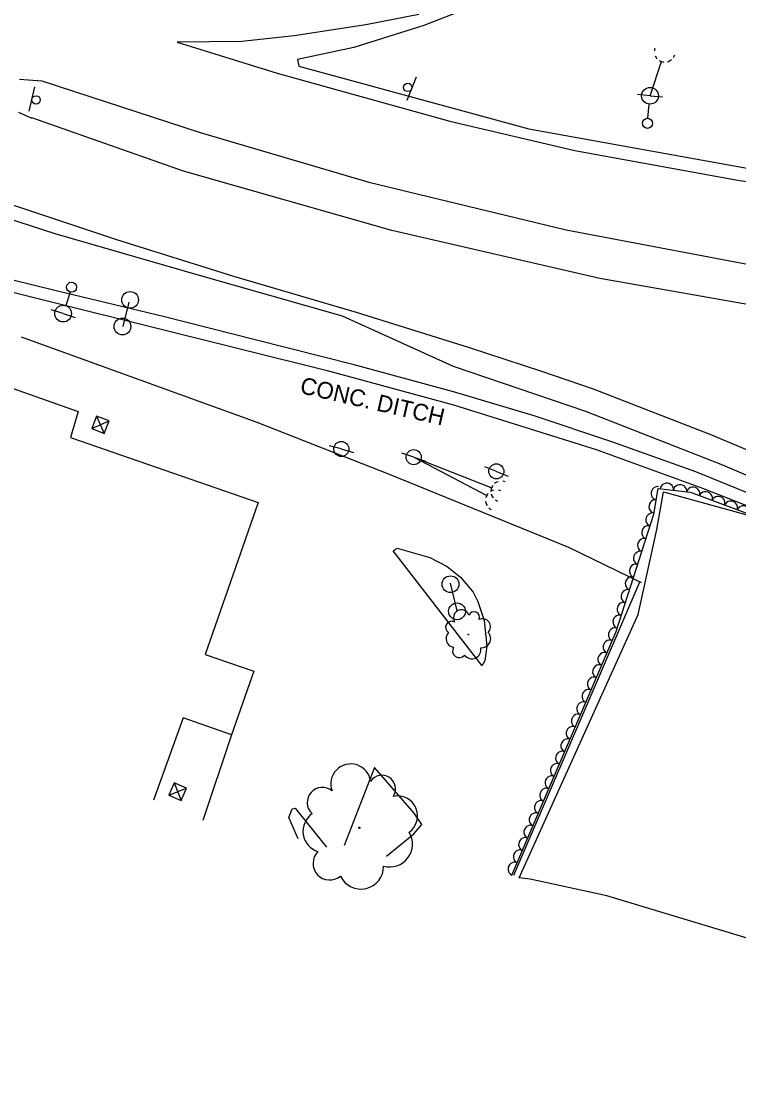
# Model space of a CAD drawing. Extents: x 1746719 to 1766531, y 631721 to 662391.
# Drawn here: x 1764026 to 1764239.8, y 632350 to 632668.6 of the extents above; entities that cross this region are included whole.
import ezdxf

# ---------------------------------------------------------------- set-up
doc = ezdxf.new("R2010")
doc.units = 0
for name, color, linetype in [('SURVEY - AERIAL SURVEY - Photo Control - Points - Elevations', 7, 'Continuous'), ('SURVEY - AERIAL SURVEY - Photo Control - Points - Locators', 7, 'Continuous'), ('SURVEY - AERIAL SURVEY - Photo Control with Text', 7, 'Continuous'), ('SURVEY - CENTERLINE - Existing Roads - Development', 7, 'Continuous'), ('SURVEY - CENTERLINE - Existing Roads Curve Text', 7, 'Continuous'), ('SURVEY - CENTERLINE - Existing Roads Text', 7, 'Continuous'), ('SURVEY - CENTERLINE - Preliminary - Development', 7, 'Continuous'), ('SURVEY - CONTROL - Grid', 7, 'Continuous'), ('SURVEY - CONTROL - Grid Text', 7, 'Continuous')]:
    doc.layers.add(name, color=color, linetype=linetype)

msp = doc.modelspace()

# ---------------------------------------------------------------- linework, layer by layer
at = {"layer": 'SURVEY - AERIAL SURVEY - Photo Control - Points - Elevations'}
for points in [[(1764167.74, 632675.86), (1764145.98, 632667.33), (1764125.07, 632660.82), (1764108.27, 632657.23), (1764108.72, 632655.19), (1764124.4, 632650.94), (1764177.25, 632636.54), (1764247.35, 632623.92), (1764286.05, 632618.44), (1764330.4, 632614.65), (1764380.6, 632611.95), (1764423.57, 632611.6), (1764440.22, 632615.96)], [(1764144.49, 632670.6), (1764128.64, 632667.51), (1764107.34, 632664.29), (1764091.66, 632662.58), (1764072.4, 632662.38), (1764102.28, 632653.11), (1764153.73, 632638.86), (1764191, 632630.1), (1764240.05, 632621.15), (1764291.65, 632614.47), (1764332.21, 632610.52), (1764372.2, 632608.31), (1764414.91, 632607.55), (1764488.46, 632610.23)], [(1763886.33, 632651.7), (1763894.31, 632652.89), (1763916.13, 632644.98), (1763949.25, 632633.28), (1763985.56, 632621.66), (1764035.96, 632605.37), (1764078.33, 632593.11), (1764121.61, 632580.88), (1764154.74, 632565.88), (1764194.12, 632552.46), (1764234.96, 632536.47), (1764277.45, 632518.3), (1764313.44, 632498.85), (1764347.19, 632481.09), (1764369.28, 632467.73), (1764403.4, 632445.05), (1764423.53, 632430), (1764439.02, 632417.8), (1764460.41, 632399.35), (1764483.04, 632380.64)], [(1764025.46, 632651.34), (1764032.09, 632650.88), (1764079.26, 632635.44), (1764129.54, 632620.7), (1764188.44, 632606.43), (1764242.46, 632596.25), (1764315.28, 632587.11), (1764393.56, 632583.53), (1764437.72, 632583.69), (1764444.9, 632581.35), (1764449.01, 632579.38), (1764449.34, 632577.75), (1764448.44, 632575.58), (1764445.86, 632573.82), (1764440.31, 632571.74), (1764433.95, 632571.19), (1764390.89, 632571.45), (1764305.33, 632576.06), (1764246.47, 632583.5), (1764198.46, 632592), (1764136.4, 632606.27), (1764074.26, 632623.91), (1764029.05, 632639.84)], [(1764029.18, 632639.67), (1764025.23, 632641.47)], [(1764479.89, 632391.94), (1764458.47, 632410.77), (1764436.87, 632428.4), (1764417.83, 632442.84), (1764400.22, 632455.92), (1764381.77, 632467.94), (1764363.85, 632479.04), (1764348.58, 632488.34), (1764325.33, 632501.46), (1764305.42, 632511.99), (1764272.42, 632527.72), (1764252.42, 632536.6), (1764231.36, 632545.5), (1764211.86, 632553.03), (1764196.58, 632559.02), (1764181.14, 632564.2), (1764159.29, 632571.45), (1764125.93, 632581.87), (1764089.3, 632592.6), (1764054.46, 632603.46), (1764007.18, 632619.22)], [(1764210.86, 632501.3), (1764189.2, 632511.78), (1764135.77, 632533.59), (1764096.28, 632549.06), (1764025.98, 632574.46)], [(1764163.39, 632476.59), (1764136.85, 632510.81), (1764138.04, 632511.62), (1764147.74, 632508.82), (1764152.96, 632506.12), (1764156.92, 632502.97), (1764160.69, 632498.53), (1764162.06, 632495.71), (1764163.94, 632490.05), (1764164.71, 632482.39), (1764164.19, 632478.01), (1764163.38, 632476.68)], [(1764172.83, 632414.15), (1764210.43, 632501.73)], [(1764134.82, 632419.88), (1764143, 632426.48), (1764145.38, 632429.28), (1764143.1, 632432.62), (1764131.27, 632446.26), (1764122.17, 632422.98)], [(1764108.49, 632425.01), (1764105.67, 632431.34), (1764106.69, 632433.96), (1764107.59, 632434.13), (1764116.99, 632422.54)]]:
    msp.add_lwpolyline(points, dxfattribs=at)
at = {"layer": 'SURVEY - AERIAL SURVEY - Photo Control - Points - Locators'}
for points in [[(1764174.39, 632413.37), (1764209.91, 632491.82), (1764215.45, 632517.16), (1764217.41, 632528.43), (1764241.61, 632521.75), (1764271.96, 632509.56), (1764305.37, 632493.87), (1764344.8, 632470.23), (1764387.57, 632441.2), (1764413.49, 632422.96), (1764455.89, 632396.94), (1764499.51, 632354.68)], [(1764483.07, 632302.03), (1764474.43, 632276.94), (1764432.13, 632309.94), (1764423.59, 632332.14), (1764395.41, 632365.69), (1764377.17, 632374.17), (1764357.61, 632398.87), (1764323.4, 632412.71), (1764303.22, 632405.1), (1764259.84, 632388.07), (1764246.6, 632394.08), (1764200.55, 632407.97), (1764177.68, 632412.97), (1764174.39, 632413.37)]]:
    msp.add_lwpolyline(points, dxfattribs=at)
at = {"layer": 'SURVEY - AERIAL SURVEY - Photo Control with Text'}
msp.add_lwpolyline([(1764172.18, 632414.21), (1764203.3, 632486.8), (1764214.58, 632521.78), (1764215.86, 632529.39), (1764225.42, 632528.27), (1764250.37, 632518.92), (1764282.56, 632506.17), (1764304.31, 632495.29), (1764328.16, 632482.09), (1764359.2, 632461.85), (1764392.43, 632439.91), (1764424.43, 632423.1), (1764452.49, 632404.38), (1764486.33, 632373.71)], dxfattribs=at)
for centre, radius in [((1764159.21, 632485.88), 0.0837), ((1764126.77, 632428.28), 0.208)]:
    msp.add_circle(centre, radius, dxfattribs=at)
for centre, radius, start, end in [((1764157.16, 632490.86), 2.39, 18.4221, 211.8417), ((1764160.95, 632490.98), 1.65, 338.4014, 157.147), ((1764163.42, 632488.16), 2.4, 316.2852, 113.0741), ((1764154.25, 632488), 1.82, 61.0407, 238.3599), ((1764155.16, 632484.67), 2.58, 136.3278, 263.1734), ((1764163.16, 632484.65), 2.73, 265.338, 42.8622), ((1764156.52, 632481), 2, 146.4867, 321.487), ((1764160.28, 632481.36), 2.72, 216.2338, 12.0723), ((1764124.18, 632441.38), 5.94, 7.2791, 200.6988), ((1764133.45, 632439.85), 4.08, 327.2584, 146.0041), ((1764115.71, 632435.83), 4.52, 49.8978, 227.2169), ((1764138.12, 632431.82), 5.95, 305.1423, 101.9312), ((1764116.33, 632427.28), 6.4, 125.1848, 252.0305), ((1764135.79, 632423.4), 6.78, 254.195, 31.7193), ((1764117.89, 632417.7), 4.97, 135.3438, 310.344), ((1764127.21, 632416.77), 6.74, 205.0909, 0.9293)]:
    msp.add_arc(centre, radius, start, end, dxfattribs=at)
for centre, major_axis in [((1764215.62, 632527.96), (0.33, 1.97)), ((1764218.39, 632529.09), (1.99, -0.23)), ((1764222.36, 632528.63), (1.99, -0.23)), ((1764226.28, 632527.94), (1.87, -0.7)), ((1764214.96, 632524.02), (0.33, 1.97)), ((1764230.03, 632526.54), (1.87, -0.7)), ((1764233.77, 632525.14), (1.87, -0.7)), ((1764237.52, 632523.73), (1.87, -0.7)), ((1764241.27, 632522.33), (1.87, -0.7)), ((1764214.05, 632520.13), (0.61, 1.9)), ((1764212.82, 632516.32), (0.61, 1.9)), ((1764211.59, 632512.52), (0.61, 1.9)), ((1764210.37, 632508.71), (0.61, 1.9)), ((1764209.14, 632504.9), (0.61, 1.9)), ((1764207.91, 632501.1), (0.61, 1.9)), ((1764206.68, 632497.29), (0.61, 1.9)), ((1764205.45, 632493.48), (0.61, 1.9)), ((1764204.22, 632489.68), (0.61, 1.9)), ((1764202.91, 632485.9), (0.79, 1.84)), ((1764201.33, 632482.23), (0.79, 1.84)), ((1764199.76, 632478.55), (0.79, 1.84)), ((1764198.18, 632474.87), (0.79, 1.84)), ((1764196.61, 632471.2), (0.79, 1.84)), ((1764195.03, 632467.52), (0.79, 1.84)), ((1764193.46, 632463.84), (0.79, 1.84)), ((1764191.88, 632460.17), (0.79, 1.84)), ((1764190.3, 632456.49), (0.79, 1.84)), ((1764188.73, 632452.81), (0.79, 1.84)), ((1764187.15, 632449.14), (0.79, 1.84)), ((1764185.58, 632445.46), (0.79, 1.84)), ((1764184, 632441.78), (0.79, 1.84)), ((1764182.43, 632438.11), (0.79, 1.84)), ((1764180.85, 632434.43), (0.79, 1.84)), ((1764179.27, 632430.75), (0.79, 1.84)), ((1764177.7, 632427.08), (0.79, 1.84)), ((1764176.12, 632423.4), (0.79, 1.84)), ((1764174.55, 632419.72), (0.79, 1.84)), ((1764172.97, 632416.05), (0.79, 1.84))]:
    msp.add_ellipse(centre, major_axis=major_axis, ratio=0.940188, start_param=0, end_param=3.141593, dxfattribs=at)
at = {"layer": 'SURVEY - CENTERLINE - Existing Roads - Development'}
for p, q in [((1764213.4, 632646.41), (1764216.85, 632656.64)), ((1764216.63, 632655.98), (1764216.85, 632656.64)), ((1764213.4, 632646.41), (1764209.66, 632646.75)), ((1764212.79, 632639.69), (1764213.17, 632643.92)), ((1764213.4, 632646.41), (1764217.13, 632646.08)), ((1764040.49, 632587.92), (1764039.18, 632583.88)), ((1764038.41, 632581.5), (1764034.84, 632582.66)), ((1764038.41, 632581.5), (1764041.97, 632580.35)), ((1764121.36, 632541.16), (1764117.75, 632542.15)), ((1764121.36, 632541.16), (1764124.98, 632540.16)), ((1764142.94, 632538.72), (1764139.38, 632539.9)), ((1764142.94, 632538.72), (1764146.5, 632537.55)), ((1764142.94, 632538.72), (1764166.21, 632529.59)), ((1764142.94, 632538.72), (1764164.74, 632527.31)), ((1764167.59, 632534.49), (1764164.11, 632535.89)), ((1764167.59, 632534.49), (1764171.08, 632533.1)), ((1764165.56, 632529.85), (1764166.21, 632529.59)), ((1764164.12, 632527.63), (1764164.74, 632527.31))]:
    msp.add_line(p, q, dxfattribs=at)
for centre, radius in [((1764213.4, 632646.41), 2.5), ((1764212.65, 632638.2), 1.5), ((1764040.95, 632589.35), 1.5), ((1764038.41, 632581.5), 2.5), ((1764121.36, 632541.16), 2.25), ((1764142.94, 632538.72), 2.25), ((1764167.59, 632534.49), 2.25)]:
    msp.add_circle(centre, radius, dxfattribs=at)
for centre, major_axis, ratio, start_param, end_param in [((1764217.81, 632659.56), (-2.96, 1), 0.991715, 0, 0.255182), ((1764217.81, 632659.56), (-2.96, 1), 0.991715, 0.730907, 1.085951), ((1764217.81, 632659.56), (-2.96, 1), 0.991715, 1.352995, 1.815775), ((1764217.81, 632659.56), (-2.96, 1), 0.991715, 2.156577, 2.588895), ((1764217.81, 632659.56), (-2.96, 1), 0.991715, 2.883049, 3.125465), ((1764167.49, 632525.89), (1.45, 2.77), 0.999897, 0.730907, 1.085951), ((1764169.11, 632528.49), (1.14, 2.91), 0.999995, 1.352995, 1.815775), ((1764169.11, 632528.49), (1.14, 2.91), 0.999995, 0.730907, 1.085951), ((1764167.49, 632525.89), (1.45, 2.77), 0.999897, 0, 0.255182), ((1764169.11, 632528.49), (1.14, 2.91), 0.999995, 0, 0.255182), ((1764167.49, 632525.89), (1.45, 2.77), 0.999897, 2.156577, 2.588895), ((1764167.49, 632525.89), (1.45, 2.77), 0.999897, 1.352995, 1.815775), ((1764169.11, 632528.49), (1.14, 2.91), 0.999995, 2.156577, 2.588895), ((1764169.11, 632528.49), (1.14, 2.91), 0.999995, 2.883049, 3.125465), ((1764167.49, 632525.89), (1.45, 2.77), 0.999897, 2.883049, 3.125465)]:
    msp.add_ellipse(centre, major_axis=major_axis, ratio=ratio, start_param=start_param, end_param=end_param, dxfattribs=at)
at = {"layer": 'SURVEY - CENTERLINE - Existing Roads Curve Text'}
for points in [[(1763895.7, 632508.53), (1763923, 632585.88), (1763978.75, 632566.3), (1763981.57, 632574.02), (1764042.93, 632552.32), (1764040.63, 632544.63), (1764096.54, 632525.19), (1764080.81, 632479.95), (1764095.23, 632474.94), (1764088.62, 632455.94), (1764074.25, 632461.04), (1764065.36, 632436.57)], [(1764088.62, 632455.94), (1764080.05, 632430.44)]]:
    msp.add_lwpolyline(points, dxfattribs=at)
at = {"layer": 'SURVEY - CENTERLINE - Existing Roads Text'}
for points in [[(1764254.08, 632523.34), (1764227.01, 632534.34), (1764202.02, 632543.31), (1764178.89, 632551.01), (1764154.79, 632558.16), (1764125.19, 632566.19), (1764095.7, 632573.67), (1764068.66, 632580.55), (1764036.33, 632588.26), (1764003.59, 632596.35)], [(1764002.57, 632593.04), (1764066.42, 632577.15), (1764117.18, 632564.5), (1764154.76, 632554.34), (1764197.39, 632540.98), (1764229.03, 632529.51), (1764267.89, 632514.22)]]:
    msp.add_lwpolyline(points, dxfattribs=at)
at = {"layer": 'SURVEY - CONTROL - Grid'}
for p, q in [((1764143.69, 632651.95), (1764140.93, 632644.98)), ((1764028.3, 632641.78), (1764030.03, 632649.08)), ((1764058.39, 632585.57), (1764058.39, 632585.57)), ((1764058.39, 632585.57), (1764058.39, 632585.57)), ((1764056.1, 632577.64), (1764056.1, 632577.64)), ((1764056.1, 632577.64), (1764056.1, 632577.64)), ((1764153.91, 632500.84), (1764153.91, 632500.84)), ((1764153.91, 632500.84), (1764153.91, 632500.84)), ((1764155.85, 632492.77), (1764155.85, 632492.77)), ((1764155.85, 632492.77), (1764155.85, 632492.77))]:
    msp.add_line(p, q, dxfattribs=at)
for points in [[(1764056.36, 632577.65), (1764058.13, 632584.93)], [(1764056.36, 632577.65), (1764058.13, 632584.93)], [(1764155.91, 632492.93), (1764153.93, 632501.2)], [(1764155.91, 632492.93), (1764153.93, 632501.2)]]:
    msp.add_lwpolyline(points, dxfattribs=at)
for centre, radius in [((1764141.16, 632648.89), 1.25), ((1764030.36, 632645.17), 1.25), ((1764058.39, 632585.58), 2.5), ((1764058.39, 632585.58), 2.5), ((1764056.1, 632577.66), 2.5), ((1764056.1, 632577.66), 2.5), ((1764153.91, 632500.86), 2.5), ((1764153.91, 632500.86), 2.5), ((1764155.85, 632492.79), 2.5), ((1764155.85, 632492.79), 2.5)]:
    msp.add_circle(centre, radius, dxfattribs=at)
at = {"layer": 'SURVEY - CONTROL - Grid Text'}
for p, q in [((1764046.94, 632547.25), (1764052.11, 632549.56)), ((1764048.37, 632550.98), (1764050.68, 632545.82)), ((1764049.52, 632548.4), (1764049.52, 632548.4)), ((1764069.93, 632438.04), (1764075.2, 632440.1)), ((1764071.53, 632441.7), (1764073.59, 632436.44)), ((1764072.56, 632439.07), (1764072.56, 632439.07))]:
    msp.add_line(p, q, dxfattribs=at)
for points in [[(1764048.37, 632550.98), (1764046.94, 632547.25), (1764050.68, 632545.82), (1764052.11, 632549.56), (1764048.37, 632550.98)], [(1764071.53, 632441.7), (1764069.93, 632438.04), (1764073.59, 632436.44), (1764075.2, 632440.1), (1764071.53, 632441.7)]]:
    msp.add_lwpolyline(points, dxfattribs=at)

# ---------------------------------------------------------------- texts
at = {"layer": 'SURVEY - CENTERLINE - Preliminary - Development'}
msp.add_text('CONC. DITCH', height=5, rotation=347.1851, dxfattribs=at).set_placement((1764108.76, 632557.84))

doc.saveas('drawing.dxf')
